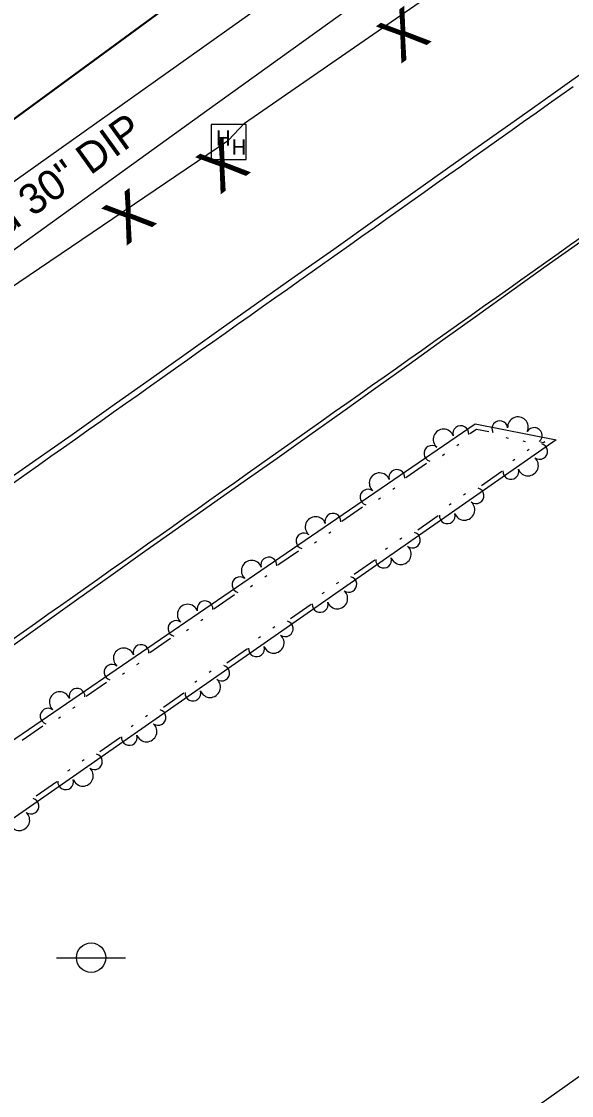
# Model space of a CAD drawing. Extents: x 1577032 to 1581865, y 611492 to 615011.
# Drawn here: x 1580950.8 to 1581041, y 614069.3 to 614245.5 of the extents above; entities that cross this region are included whole.
import ezdxf

# ---------------------------------------------------------------- set-up
doc = ezdxf.new("R2010")
doc.units = 0
for name, color, linetype in [('Exist Other Culture Fence Line', 7, 'Continuous'), ('Exist Right of Way Line', 7, 'Continuous'), ('Exist Roads EOP', 7, 'Continuous'), ('Exist Roads EOT', 7, 'Continuous'), ('Exist Utilities Telephone Hand Hole CELL', 7, 'Continuous'), ('Exist Utilities Telephone Pole CELL', 7, 'Continuous'), ('Exist Utilities Telephone UG FO SUE LOS B', 7, 'Continuous'), ('Exist Utilities Water UG Line SUE LOS B', 7, 'Continuous'), ('Exist Utilities Water UG Line SUE LOS B Text', 7, 'Continuous'), ('Exist Vegetation Tree CELL', 7, 'Continuous'), ('Old_Level_11', 7, 'Continuous'), ('Scratch_Level_4', 7, 'Continuous')]:
    doc.layers.add(name, color=color, linetype=linetype)

msp = doc.modelspace()

# ---------------------------------------------------------------- linework, layer by layer
at = {"layer": 'Exist Other Culture Fence Line'}
for points in [[(1580843.54, 614151.95), (1580914.31, 614203.63), (1580981.96, 614253.3), (1581053.56, 614305.78), (1581115.1, 614350.96), (1581178.97, 614397.65), (1581213.26, 614422.92), (1581213.95, 614443.21), (1581207.27, 614448.89), (1581139.47, 614504.86)], [(1580843.54, 614151.95), (1581213.26, 614422.92), (1581213.95, 614443.21), (1581207.27, 614448.89), (1581139.47, 614504.86)], [(1580843.54, 614151.95), (1580914.31, 614203.63), (1580981.96, 614253.3), (1581053.56, 614305.78), (1581115.1, 614350.96), (1581178.97, 614397.65), (1581213.26, 614422.92), (1581213.95, 614443.21), (1581207.27, 614448.89)]]:
    msp.add_lwpolyline(points, dxfattribs=at)
at = {"layer": 'Exist Right of Way Line'}
msp.add_line((1580718.42, 613842.56), (1581660.6, 614511.64), dxfattribs=at)
msp.add_lwpolyline([(1580350.49, 613793.9), (1581560.23, 614652.99)], dxfattribs=at)
at = {"layer": 'Exist Roads EOP'}
for points in [[(1581044.23, 614238.07), (1581038.36, 614233.9), (1581032.48, 614229.73), (1581026.58, 614225.57), (1581020.61, 614221.33), (1581014.54, 614217.02), (1581008.33, 614212.6), (1581001.96, 614208.09), (1580995.48, 614203.51), (1580989.3, 614199.15), (1580983.49, 614195.04), (1580977.74, 614190.95), (1580971.7, 614186.66), (1580965.42, 614182.2), (1580959.04, 614177.69), (1580952.58, 614173.17), (1580946.12, 614168.65)], [(1580948.64, 614142.64), (1580954.22, 614146.62), (1580959.8, 614150.61), (1580965.39, 614154.61), (1580970.97, 614158.6), (1580976.48, 614162.5), (1580981.91, 614166.31), (1580987.29, 614170.09), (1580992.68, 614173.88), (1580998.07, 614177.7), (1581003.47, 614181.53), (1581008.87, 614185.38), (1581014.33, 614189.27), (1581019.88, 614193.25), (1581025.52, 614197.3), (1581031.17, 614201.34), (1581036.82, 614205.37), (1581042.47, 614209.37)]]:
    msp.add_lwpolyline(points, dxfattribs=at)
at = {"layer": 'Exist Roads EOT'}
for points in [[(1581041.26, 614234.77), (1581039.22, 614233.33), (1581037.18, 614231.88), (1581035.14, 614230.44), (1581033.11, 614228.99), (1581031.07, 614227.55), (1581029.03, 614226.1), (1581026.99, 614224.66), (1581024.95, 614223.21), (1581022.91, 614221.76), (1581020.87, 614220.32), (1581018.83, 614218.87), (1581016.79, 614217.43), (1581014.75, 614215.98), (1581012.71, 614214.54), (1581010.68, 614213.09), (1581008.64, 614211.65), (1581006.6, 614210.2), (1581004.56, 614208.75), (1581002.52, 614207.31), (1581000.48, 614205.86), (1580998.44, 614204.42), (1580996.4, 614202.98), (1580994.36, 614201.53), (1580992.32, 614200.09), (1580990.28, 614198.65), (1580988.24, 614197.2), (1580986.2, 614195.76), (1580984.16, 614194.31), (1580982.11, 614192.87), (1580980.07, 614191.43), (1580978.03, 614189.98), (1580975.99, 614188.54), (1580973.95, 614187.1), (1580971.91, 614185.65), (1580969.87, 614184.21), (1580967.83, 614182.76), (1580965.79, 614181.32), (1580963.75, 614179.88), (1580961.71, 614178.43), (1580959.67, 614176.99), (1580957.63, 614175.55), (1580955.58, 614174.11), (1580953.54, 614172.67), (1580951.5, 614171.23), (1580949.46, 614169.78)], [(1580948.98, 614143.93), (1580951.02, 614145.37), (1580953.06, 614146.81), (1580955.1, 614148.25), (1580957.15, 614149.69), (1580959.19, 614151.14), (1580961.23, 614152.58), (1580963.27, 614154.02), (1580965.31, 614155.46), (1580967.35, 614156.9), (1580969.4, 614158.35), (1580971.44, 614159.79), (1580973.48, 614161.23), (1580975.52, 614162.67), (1580977.56, 614164.12), (1580979.6, 614165.56), (1580981.64, 614167), (1580983.68, 614168.45), (1580985.73, 614169.89), (1580987.77, 614171.33), (1580989.81, 614172.77), (1580991.85, 614174.22), (1580993.89, 614175.66), (1580995.93, 614177.1), (1580997.97, 614178.54), (1581000.01, 614179.99), (1581002.06, 614181.43), (1581004.1, 614182.87), (1581006.14, 614184.31), (1581008.18, 614185.76), (1581010.22, 614187.2), (1581012.26, 614188.64), (1581014.3, 614190.09), (1581016.34, 614191.53), (1581018.38, 614192.98), (1581020.42, 614194.42), (1581022.46, 614195.87), (1581024.5, 614197.31), (1581026.54, 614198.76), (1581028.58, 614200.2), (1581030.62, 614201.65), (1581032.66, 614203.09), (1581034.7, 614204.54), (1581036.73, 614205.99), (1581038.77, 614207.43), (1581040.81, 614208.88), (1581042.85, 614210.32)]]:
    msp.add_lwpolyline(points, dxfattribs=at)
at = {"layer": 'Exist Utilities Telephone Hand Hole CELL'}
for p, q in [((1580981.87, 614228.55), (1580981.87, 614222.83)), ((1580987.6, 614228.55), (1580981.87, 614228.55)), ((1580987.6, 614222.83), (1580987.6, 614228.55)), ((1580984.74, 614225.69), (1580984.74, 614225.69)), ((1580981.87, 614222.83), (1580987.6, 614222.83))]:
    msp.add_line(p, q, dxfattribs=at)
at = {"layer": 'Exist Utilities Telephone Pole CELL'}
for p, q in [((1580956.49, 614091.94), (1580967.83, 614091.94)), ((1580962.17, 614091.94), (1580962.17, 614091.94))]:
    msp.add_line(p, q, dxfattribs=at)
msp.add_circle((1580962.17, 614091.94), 2.41, dxfattribs=at)
at = {"layer": 'Exist Utilities Telephone UG FO SUE LOS B'}
msp.add_lwpolyline([(1580541.92, 613911.34), (1580565.99, 613928.5), (1580575.38, 613936.54), (1580607.26, 613958.8), (1580640.94, 613978.44), (1580673.15, 613998.31), (1580719.17, 614030.82), (1580788.35, 614087.85), (1580845.17, 614134.91), (1580876.01, 614149.96), (1580927.93, 614187.6), (1580984.72, 614225.98), (1580987.35, 614228.77), (1581072.57, 614287.71), (1581106.01, 614311.08), (1581124.14, 614323.41), (1581136.77, 614334.4), (1581140.56, 614340.68), (1581160.35, 614356.31), (1581239.56, 614412.21)], dxfattribs=at)
at = {"layer": 'Exist Utilities Water UG Line SUE LOS B'}
for p, q in [((1580981.18, 614230.87), (1581064.77, 614291.07)), ((1580926.56, 614191.54), (1580981.18, 614230.87))]:
    msp.add_line(p, q, dxfattribs=at)
at = {"layer": 'Old_Level_11'}
for points in [[(1580901.3, 614094.73), (1581025.18, 614179.49), (1581038.44, 614176.85), (1580905.9, 614084.46)], [(1581024.29, 614177.89), (1581025.36, 614178.62), (1581027.43, 614178.21)], [(1581030.17, 614177.24), (1581030.57, 614177.16)], [(1581022.15, 614175.93), (1581022.49, 614176.16)], [(1581032.98, 614176.68), (1581033.39, 614176.6)], [(1581034.02, 614175.27), (1581033.68, 614175.04)], [(1581035.88, 614176.53), (1581036.39, 614176.43), (1581036.61, 614176.58)], [(1581019.78, 614174.31), (1581020.12, 614174.54)], [(1581031.66, 614173.63), (1581031.32, 614173.4)], [(1581013.8, 614170.71), (1581017.18, 614173.02)], [(1581029.54, 614171.65), (1581026.18, 614169.31)], [(1581011.66, 614168.75), (1581012, 614168.98)], [(1581023.59, 614168), (1581023.25, 614167.77)], [(1581009.29, 614167.13), (1581009.63, 614167.36)], [(1581021.23, 614166.36), (1581020.9, 614166.13)], [(1581003.31, 614163.53), (1581006.69, 614165.85)], [(1581019.11, 614164.38), (1581015.75, 614162.04)], [(1581001.17, 614161.57), (1581001.5, 614161.8)], [(1580998.8, 614159.95), (1580999.14, 614160.18)], [(1581013.16, 614160.73), (1581012.82, 614160.5)], [(1580992.81, 614156.35), (1580996.2, 614158.67)], [(1581010.8, 614159.09), (1581010.47, 614158.86)], [(1581008.68, 614157.11), (1581005.32, 614154.77)], [(1580990.68, 614154.39), (1580991.01, 614154.62)], [(1580988.3, 614152.77), (1580988.64, 614153)], [(1581002.73, 614153.46), (1581002.39, 614153.23)], [(1580982.32, 614149.17), (1580985.71, 614151.49)], [(1581000.37, 614151.82), (1581000.04, 614151.59)], [(1580998.25, 614149.84), (1580994.89, 614147.5)], [(1580980.18, 614147.21), (1580980.52, 614147.44)], [(1580977.81, 614145.59), (1580978.15, 614145.82)], [(1580992.3, 614146.19), (1580991.96, 614145.96)], [(1580971.83, 614141.99), (1580975.21, 614144.31)], [(1580989.94, 614144.55), (1580989.61, 614144.31)], [(1580987.82, 614142.57), (1580984.46, 614140.23)], [(1580969.69, 614140.03), (1580970.03, 614140.26)], [(1580967.32, 614138.41), (1580967.66, 614138.64)], [(1580981.87, 614138.92), (1580981.53, 614138.69)], [(1580961.34, 614134.81), (1580964.72, 614137.13)], [(1580979.52, 614137.28), (1580979.18, 614137.05)], [(1580977.39, 614135.3), (1580974.03, 614132.96)], [(1580959.2, 614132.85), (1580959.54, 614133.08)], [(1580956.83, 614131.23), (1580957.17, 614131.46)], [(1580971.44, 614131.65), (1580971.1, 614131.42)], [(1580950.84, 614127.63), (1580954.23, 614129.95)], [(1580969.09, 614130.01), (1580968.75, 614129.78)], [(1580966.97, 614128.03), (1580963.6, 614125.69)], [(1580961.01, 614124.38), (1580960.68, 614124.15)], [(1580958.66, 614122.74), (1580958.32, 614122.5)], [(1580956.54, 614120.76), (1580953.17, 614118.42)]]:
    msp.add_lwpolyline(points, dxfattribs=at)
for centre, radius, start, end in [((1581032.18, 614178.93), 1.69, 334.7152, 182.7877), ((1581019.98, 614176.92), 1.69, 20.3435, 228.416), ((1581022.81, 614177.87), 1.3, 355.1482, 195.9448), ((1581029.2, 614178.69), 1.3, 7.1864, 207.983), ((1581034.83, 614177.57), 1.3, 309.5199, 150.3165), ((1581018.07, 614174.63), 1.3, 52.8147, 253.6113), ((1581035.73, 614174.97), 1.3, 233.3155, 74.1121), ((1581033.84, 614172.65), 1.69, 200.8443, 48.9168), ((1581012.32, 614170.69), 1.3, 355.1482, 195.9448), ((1581031.02, 614171.68), 1.3, 175.6491, 16.4456), ((1581009.49, 614169.75), 1.69, 20.3435, 228.416), ((1581007.58, 614167.45), 1.3, 52.8147, 253.6113), ((1581025.3, 614167.7), 1.3, 233.3155, 74.1121), ((1581023.41, 614165.38), 1.69, 200.8443, 48.9168), ((1581001.83, 614163.51), 1.3, 355.1482, 195.9448), ((1581020.59, 614164.41), 1.3, 175.6491, 16.4456), ((1580998.99, 614162.57), 1.69, 20.3435, 228.416), ((1580997.09, 614160.27), 1.3, 52.8147, 253.6113), ((1581014.87, 614160.43), 1.3, 233.3155, 74.1121), ((1581012.98, 614158.11), 1.69, 200.8443, 48.9168), ((1580991.33, 614156.33), 1.3, 355.1482, 195.9448), ((1581010.16, 614157.14), 1.3, 175.6491, 16.4456), ((1580988.5, 614155.39), 1.69, 20.3435, 228.416), ((1580986.6, 614153.09), 1.3, 52.8147, 253.6113), ((1581004.44, 614153.16), 1.3, 233.3155, 74.1121), ((1580980.84, 614149.15), 1.3, 355.1482, 195.9448), ((1581002.56, 614150.84), 1.69, 200.8443, 48.9168), ((1580978.01, 614148.21), 1.69, 20.3435, 228.416), ((1580999.73, 614149.87), 1.3, 175.6491, 16.4456), ((1580976.1, 614145.91), 1.3, 52.8147, 253.6113), ((1580994.01, 614145.89), 1.3, 233.3155, 74.1121), ((1580992.13, 614143.57), 1.69, 200.8443, 48.9168), ((1580967.52, 614141.03), 1.69, 20.3435, 228.416), ((1580970.35, 614141.97), 1.3, 355.1482, 195.9448), ((1580989.3, 614142.6), 1.3, 175.6491, 16.4456), ((1580965.61, 614138.73), 1.3, 52.8147, 253.6113), ((1580983.58, 614138.62), 1.3, 233.3155, 74.1121), ((1580981.7, 614136.3), 1.69, 200.8443, 48.9168), ((1580957.02, 614133.85), 1.69, 20.3435, 228.416), ((1580959.86, 614134.8), 1.3, 355.1482, 195.9448), ((1580978.87, 614135.33), 1.3, 175.6491, 16.4456), ((1580955.12, 614131.55), 1.3, 52.8147, 253.6113), ((1580973.15, 614131.35), 1.3, 233.3155, 74.1121), ((1580971.27, 614129.03), 1.69, 200.8443, 48.9168), ((1580968.44, 614128.06), 1.3, 175.6491, 16.4456), ((1580962.72, 614124.08), 1.3, 233.3155, 74.1121), ((1580960.84, 614121.76), 1.69, 200.8443, 48.9168), ((1580958.01, 614120.79), 1.3, 175.6491, 16.4456), ((1580952.3, 614116.8), 1.3, 233.3155, 74.1121), ((1580950.41, 614114.49), 1.69, 200.8443, 48.9168)]:
    msp.add_arc(centre, radius, start, end, dxfattribs=at)
at = {"layer": 'Scratch_Level_4'}
for points in [[(1580810.22, 614218.65), (1580825.05, 614230.72), (1580843.62, 614245.36), (1580866.82, 614265.83), (1580900.47, 614296.36), (1580933.43, 614323.08), (1580959.89, 614345.31), (1580984.67, 614368.02), (1581015.29, 614393.59), (1581049.92, 614423.64), (1581082.64, 614453.16), (1581106.95, 614476.82), (1581123.61, 614498.18), (1581131.45, 614509.84)], [(1580815.44, 614212.32), (1580830.18, 614224.32), (1580848.88, 614239.06), (1580872.29, 614259.72), (1580905.81, 614290.13), (1580938.65, 614316.75), (1580965.3, 614339.14), (1580990.07, 614361.84), (1581020.61, 614387.35), (1581055.35, 614417.49), (1581088.25, 614447.18), (1581113.07, 614471.33), (1581130.26, 614493.37), (1581138.39, 614505.46)]]:
    msp.add_spline(points, degree=3, dxfattribs=at)

# ---------------------------------------------------------------- texts
at = {"layer": 'Exist Utilities Telephone Hand Hole CELL'}
for p in [(1580982.65, 614225.1), (1580985.22, 614223.63)]:
    msp.add_text('H', height=2.5, dxfattribs=at).set_placement(p)
at = {"layer": 'Exist Utilities Water UG Line SUE LOS B Text'}
msp.add_text('City of Concord 30" DIP', height=5, rotation=35.7637, dxfattribs=at).set_placement((1580913.68, 614185.34))
at = {"layer": 'Exist Vegetation Tree CELL'}
for p in [(1581012.88, 614238.44), (1580983.24, 614216.98), (1580967.84, 614208.58)]:
    msp.add_text('X', height=7.38, rotation=36.0651, dxfattribs=at).set_placement(p)

doc.saveas('drawing.dxf')
